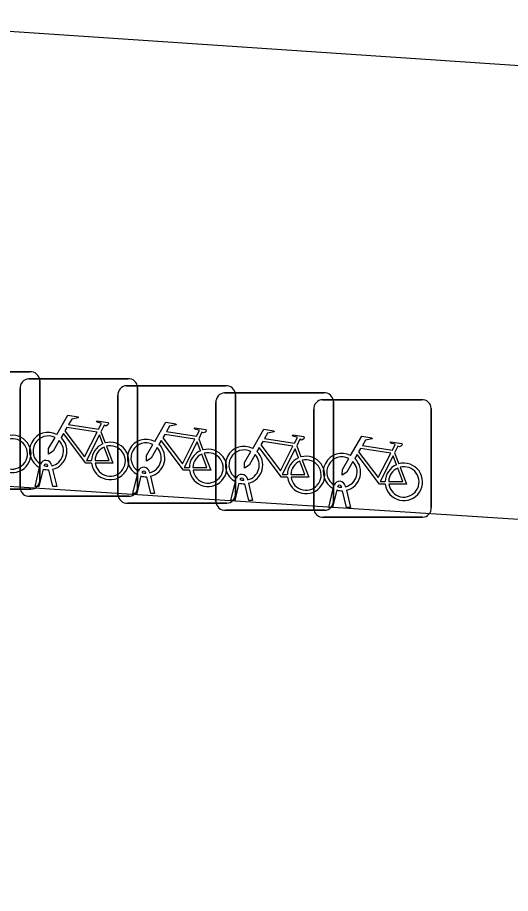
# Model space of a CAD drawing. Extents: x 161848 to 162726, y 385382 to 386521.
# Drawn here: x 162048.54 to 162052.73, y 385625.61 to 385633.06 of the extents above; entities that cross this region are included whole.
import ezdxf

# ---------------------------------------------------------------- set-up
doc = ezdxf.new("R2010")
doc.units = 0
for name, color, linetype in [('IMGEO_Fietsenrek', 7, 'Continuous'), ('IMGEO_Pand', 7, 'Continuous'), ('IMGEO_Rijbaan_lokaal_open', 7, 'Continuous')]:
    doc.layers.add(name, color=color, linetype=linetype)

msp = doc.modelspace()

# ---------------------------------------------------------------- linework, layer by layer
at = {"layer": 'IMGEO_Fietsenrek'}
for p, q in [((162047.7999, 385630.0465), (162048.6408, 385630.0465)), ((162048.6408, 385630.0465), (162047.7999, 385630.0465)), ((162048.6319, 385629.9865), (162049.4728, 385629.9865)), ((162049.4728, 385629.9865), (162048.6319, 385629.9865)), ((162048.7245, 385629.9721), (162048.7245, 385629.1312)), ((162048.7245, 385629.1312), (162048.7245, 385629.9721)), ((162048.5575, 385629.0619), (162048.5575, 385629.9028)), ((162048.5575, 385629.9028), (162048.5575, 385629.0619)), ((162049.4639, 385629.9275), (162050.3048, 385629.9275)), ((162050.3048, 385629.9275), (162049.4639, 385629.9275)), ((162049.5565, 385629.9121), (162049.5565, 385629.0712)), ((162049.5565, 385629.0712), (162049.5565, 385629.9121)), ((162049.3895, 385629.0029), (162049.3895, 385629.8438)), ((162049.3895, 385629.8438), (162049.3895, 385629.0029)), ((162050.2969, 385629.8675), (162051.1378, 385629.8675)), ((162051.1378, 385629.8675), (162050.2969, 385629.8675)), ((162050.3885, 385629.8531), (162050.3885, 385629.0122)), ((162050.3885, 385629.0122), (162050.3885, 385629.8531)), ((162051.1289, 385629.8085), (162051.9698, 385629.8085)), ((162051.9698, 385629.8085), (162051.1289, 385629.8085)), ((162050.2225, 385628.9429), (162050.2225, 385629.7838)), ((162050.2225, 385629.7838), (162050.2225, 385628.9429)), ((162051.2215, 385629.7931), (162051.2215, 385628.9522)), ((162051.2215, 385628.9522), (162051.2215, 385629.7931)), ((162052.0535, 385629.7341), (162052.0535, 385628.8932)), ((162052.0535, 385628.8932), (162052.0535, 385629.7341)), ((162051.0545, 385628.8839), (162051.0545, 385629.7248)), ((162051.0545, 385629.7248), (162051.0545, 385628.8839)), ((162049.2442, 385629.5362), (162049.2805, 385629.441)), ((162050.0762, 385629.4772), (162050.1125, 385629.382)), ((162050.9092, 385629.4172), (162050.9455, 385629.322)), ((162051.7412, 385629.3582), (162051.7775, 385629.263)), ((162048.6845, 385629.0713), (162048.7228, 385629.2313)), ((162048.7532, 385629.2191), (162048.7179, 385629.0713)), ((162048.7949, 385629.2429), (162048.7939, 385629.2472)), ((162048.836, 385629.0713), (162048.8021, 385629.213)), ((162048.8256, 385629.2544), (162048.8274, 385629.2465)), ((162048.8344, 385629.2173), (162048.8694, 385629.0713)), ((162049.5165, 385629.0123), (162049.5548, 385629.1723)), ((162049.5852, 385629.1601), (162049.5499, 385629.0123)), ((162049.6269, 385629.1839), (162049.6259, 385629.1882)), ((162049.668, 385629.0123), (162049.6341, 385629.154)), ((162049.6576, 385629.1954), (162049.6594, 385629.1875)), ((162049.6664, 385629.1583), (162049.7014, 385629.0123)), ((162048.7179, 385629.0713), (162048.6845, 385629.0713)), ((162048.8694, 385629.0713), (162048.836, 385629.0713)), ((162050.3495, 385628.9523), (162050.3878, 385629.1123)), ((162050.4182, 385629.1001), (162050.3829, 385628.9523)), ((162050.4599, 385629.1239), (162050.4589, 385629.1282)), ((162050.501, 385628.9523), (162050.4671, 385629.094)), ((162050.4906, 385629.1354), (162050.4924, 385629.1275)), ((162050.4994, 385629.0983), (162050.5344, 385628.9523)), ((162051.2919, 385629.0649), (162051.2909, 385629.0692)), ((162051.3226, 385629.0764), (162051.3244, 385629.0685)), ((162048.6501, 385629.0475), (162047.8092, 385629.0475)), ((162047.8092, 385629.0475), (162048.6501, 385629.0475)), ((162049.4821, 385628.9875), (162048.6412, 385628.9875)), ((162048.6412, 385628.9875), (162049.4821, 385628.9875)), ((162049.5499, 385629.0123), (162049.5165, 385629.0123)), ((162049.7014, 385629.0123), (162049.668, 385629.0123)), ((162051.1815, 385628.8933), (162051.2198, 385629.0533)), ((162051.2502, 385629.0411), (162051.2149, 385628.8933)), ((162051.333, 385628.8933), (162051.2991, 385629.035)), ((162051.3314, 385629.0393), (162051.3664, 385628.8933)), ((162050.3141, 385628.9285), (162049.4732, 385628.9285)), ((162049.4732, 385628.9285), (162050.3141, 385628.9285)), ((162050.3829, 385628.9523), (162050.3495, 385628.9523)), ((162050.5344, 385628.9523), (162050.501, 385628.9523)), ((162051.1471, 385628.8685), (162050.3062, 385628.8685)), ((162050.3062, 385628.8685), (162051.1471, 385628.8685)), ((162051.2149, 385628.8933), (162051.1815, 385628.8933)), ((162051.3664, 385628.8933), (162051.333, 385628.8933)), ((162051.9791, 385628.8095), (162051.1382, 385628.8095)), ((162051.1382, 385628.8095), (162051.9791, 385628.8095))]:
    msp.add_line(p, q, dxfattribs=at)
for points in [[(162048.8701, 385629.5132), (162048.9648, 385629.6767), (162049.051, 385629.6629), (162049.0527, 385629.6542), (162048.9966, 385629.6433), (162048.9704, 385629.598), (162049.2256, 385629.5572)], [(162049.2256, 385629.5572), (162049.2506, 385629.606), (162049.2455, 385629.61), (162049.2223, 385629.6137), (162049.2096, 385629.6212), (162049.2086, 385629.6243), (162049.2108, 385629.6289), (162049.3056, 385629.6138), (162049.3079, 385629.6035), (162049.2985, 385629.5911), (162049.2861, 385629.5847), (162049.2716, 385629.5909), (162049.2442, 385629.5362)], [(162049.7021, 385629.4542), (162049.7968, 385629.6177), (162049.883, 385629.6039), (162049.8847, 385629.5952), (162049.8286, 385629.5843), (162049.8024, 385629.539), (162050.0576, 385629.4982)], [(162049.1658, 385629.2685), (162049.1161, 385629.2686), (162048.9254, 385629.5203), (162048.9064, 385629.4875)], [(162049.2127, 385629.532), (162048.9559, 385629.573), (162048.9392, 385629.5442), (162049.1062, 385629.3239), (162049.2127, 385629.532)], [(162049.2607, 385629.434), (162049.2314, 385629.5108), (162049.122, 385629.2927), (162049.1647, 385629.2926)], [(162050.0447, 385629.473), (162049.7879, 385629.514), (162049.7712, 385629.4852), (162049.9382, 385629.2649), (162050.0447, 385629.473)], [(162050.0576, 385629.4982), (162050.0826, 385629.547), (162050.0775, 385629.551), (162050.0543, 385629.5547), (162050.0416, 385629.5622), (162050.0406, 385629.5653), (162050.0428, 385629.5699), (162050.1376, 385629.5548), (162050.1399, 385629.5445), (162050.1305, 385629.5321), (162050.1181, 385629.5257), (162050.1036, 385629.5319), (162050.0762, 385629.4772)], [(162050.5351, 385629.3942), (162050.6298, 385629.5577), (162050.716, 385629.5439), (162050.7177, 385629.5352), (162050.6616, 385629.5243), (162050.6354, 385629.479), (162050.8906, 385629.4382)], [(162050.8906, 385629.4382), (162050.9156, 385629.487), (162050.9105, 385629.491), (162050.8873, 385629.4947), (162050.8746, 385629.5022), (162050.8736, 385629.5053), (162050.8758, 385629.5099), (162050.9706, 385629.4948), (162050.9729, 385629.4845), (162050.9635, 385629.4721), (162050.9511, 385629.4657), (162050.9366, 385629.4719), (162050.9092, 385629.4172)], [(162048.8908, 385629.4607), (162048.8392, 385629.3715), (162048.7993, 385629.3455), (162048.8005, 385629.393), (162048.855, 385629.4872)], [(162049.9978, 385629.2095), (162049.9481, 385629.2096), (162049.7574, 385629.4613), (162049.7384, 385629.4285)], [(162050.0927, 385629.375), (162050.0634, 385629.4518), (162049.954, 385629.2337), (162049.9967, 385629.2336)], [(162050.8777, 385629.413), (162050.6209, 385629.454), (162050.6042, 385629.4252), (162050.7712, 385629.2049), (162050.8777, 385629.413)], [(162051.3671, 385629.3352), (162051.4618, 385629.4987), (162051.548, 385629.4849), (162051.5497, 385629.4762), (162051.4936, 385629.4653), (162051.4674, 385629.42), (162051.7226, 385629.3792)], [(162051.7226, 385629.3792), (162051.7476, 385629.428), (162051.7425, 385629.432), (162051.7193, 385629.4357), (162051.7066, 385629.4432), (162051.7056, 385629.4463), (162051.7078, 385629.4509), (162051.8026, 385629.4358), (162051.8049, 385629.4255), (162051.7955, 385629.4131), (162051.7831, 385629.4067), (162051.7686, 385629.4129), (162051.7412, 385629.3582)], [(162049.1947, 385629.2925), (162049.3146, 385629.2923), (162049.2714, 385629.4059)], [(162049.2912, 385629.4128), (162049.3462, 385629.2682), (162049.1961, 385629.2685)], [(162049.7228, 385629.4017), (162049.6712, 385629.3125), (162049.6313, 385629.2865), (162049.6325, 385629.334), (162049.687, 385629.4282)], [(162050.5558, 385629.3417), (162050.5042, 385629.2525), (162050.4643, 385629.2265), (162050.4655, 385629.274), (162050.52, 385629.3682)], [(162050.8308, 385629.1495), (162050.7811, 385629.1496), (162050.5904, 385629.4013), (162050.5714, 385629.3685)], [(162050.9257, 385629.315), (162050.8964, 385629.3918), (162050.787, 385629.1737), (162050.8297, 385629.1736)], [(162051.7097, 385629.354), (162051.4529, 385629.395), (162051.4362, 385629.3662), (162051.6032, 385629.1459), (162051.7097, 385629.354)], [(162050.0267, 385629.2335), (162050.1466, 385629.2333), (162050.1034, 385629.3469)], [(162050.1232, 385629.3538), (162050.1782, 385629.2092), (162050.0281, 385629.2095)], [(162050.8597, 385629.1735), (162050.9796, 385629.1733), (162050.9364, 385629.2869)], [(162050.9562, 385629.2938), (162051.0112, 385629.1492), (162050.8611, 385629.1495)], [(162051.3878, 385629.2827), (162051.3362, 385629.1935), (162051.2963, 385629.1675), (162051.2975, 385629.215), (162051.352, 385629.3092)], [(162051.6628, 385629.0905), (162051.6131, 385629.0906), (162051.4224, 385629.3423), (162051.4034, 385629.3095)], [(162051.7577, 385629.256), (162051.7284, 385629.3328), (162051.619, 385629.1147), (162051.6617, 385629.1146)], [(162051.6917, 385629.1145), (162051.8116, 385629.1143), (162051.7684, 385629.2279)], [(162051.7882, 385629.2348), (162051.8432, 385629.0902), (162051.6931, 385629.0905)]]:
    msp.add_lwpolyline(points, dxfattribs=at)
for centre, radius, start, end in [((162048.6466, 385629.9688), 0.0779, 2.4484, 94.28452), ((162048.6466, 385629.9688), 0.0779, 2.4484, 94.28452), ((162048.6352, 385629.9086), 0.0779, 92.4484, 184.28452), ((162048.6352, 385629.9086), 0.0779, 92.4484, 184.28452), ((162049.4786, 385629.9088), 0.0779, 2.4484, 94.28452), ((162049.4786, 385629.9088), 0.0779, 2.4484, 94.28452), ((162049.4672, 385629.8496), 0.0779, 92.4484, 184.28452), ((162049.4672, 385629.8496), 0.0779, 92.4484, 184.28452), ((162050.3106, 385629.8498), 0.0779, 2.4484, 94.28452), ((162050.3106, 385629.8498), 0.0779, 2.4484, 94.28452), ((162050.3002, 385629.7896), 0.0779, 92.4484, 184.28452), ((162050.3002, 385629.7896), 0.0779, 92.4484, 184.28452), ((162051.1322, 385629.7306), 0.0779, 92.4484, 184.28452), ((162051.1322, 385629.7306), 0.0779, 92.4484, 184.28452), ((162051.1436, 385629.7898), 0.0779, 2.4484, 94.28452), ((162051.1436, 385629.7898), 0.0779, 2.4484, 94.28452), ((162051.9756, 385629.7308), 0.0779, 2.4484, 94.28452), ((162051.9756, 385629.7308), 0.0779, 2.4484, 94.28452), ((162048.7971, 385629.3719), 0.159, 62.67661, 242.13685), ((162048.4917, 385629.3479), 0.159, 187.0065, 105.77075), ((162048.4917, 385629.3479), 0.129, 188.67146, 104.58832), ((162048.7971, 385629.3719), 0.129, 63.31916, 238.90302), ((162048.7971, 385629.3719), 0.129, 283.60429, 43.43025), ((162048.7971, 385629.3719), 0.159, 283.5766, 46.60424), ((162049.3237, 385629.2879), 0.159, 113.3408, 178.32165), ((162049.3237, 385629.2879), 0.159, 187.0065, 105.77075), ((162049.6291, 385629.3129), 0.159, 62.67661, 242.13685), ((162049.6291, 385629.3129), 0.129, 63.31916, 238.90302), ((162049.3237, 385629.2879), 0.129, 113.92302, 177.95563), ((162049.3237, 385629.2879), 0.129, 188.67146, 104.58832), ((162049.6291, 385629.3129), 0.129, 283.60429, 43.43025), ((162049.6291, 385629.3129), 0.159, 283.5766, 46.60424), ((162050.1557, 385629.2289), 0.159, 113.3408, 178.32165), ((162050.1557, 385629.2289), 0.159, 187.0065, 105.77075), ((162050.4621, 385629.2529), 0.159, 62.67661, 242.13685), ((162050.4621, 385629.2529), 0.129, 63.31916, 238.90302), ((162050.4621, 385629.2529), 0.159, 283.5766, 46.60424), ((162048.7769, 385629.2433), 0.0499, 12.8025, 158.69338), ((162050.1557, 385629.2289), 0.129, 113.92302, 177.95563), ((162050.1557, 385629.2289), 0.129, 188.67146, 104.58832), ((162050.4621, 385629.2529), 0.129, 283.60429, 43.43025), ((162050.9887, 385629.1689), 0.159, 113.3408, 178.32165), ((162050.9887, 385629.1689), 0.159, 187.0065, 105.77075), ((162050.9887, 385629.1689), 0.129, 113.92302, 177.95563), ((162050.9887, 385629.1689), 0.129, 188.67146, 104.58832), ((162051.2941, 385629.1939), 0.159, 62.67661, 242.13685), ((162051.2941, 385629.1939), 0.129, 63.31916, 238.90302), ((162051.2941, 385629.1939), 0.159, 283.5766, 46.60424), ((162048.7971, 385629.3719), 0.159, 253.99666, 271.78671), ((162048.7769, 385629.2433), 0.0174, 12.8025, 163.45023), ((162048.7971, 385629.3719), 0.129, 253.41502, 269.02044), ((162049.6089, 385629.1843), 0.0499, 12.8025, 158.69338), ((162051.2941, 385629.1939), 0.129, 283.60429, 43.43025), ((162051.8207, 385629.1099), 0.159, 113.3408, 178.32165), ((162051.8207, 385629.1099), 0.159, 187.0065, 105.77075), ((162051.8207, 385629.1099), 0.129, 113.92302, 177.95563), ((162051.8207, 385629.1099), 0.129, 188.67146, 104.58832), ((162049.6291, 385629.3129), 0.159, 253.99666, 271.78671), ((162049.6089, 385629.1843), 0.0174, 12.8025, 163.45023), ((162049.6291, 385629.3129), 0.129, 253.41502, 269.02044), ((162050.4419, 385629.1243), 0.0499, 12.8025, 158.69338), ((162050.4419, 385629.1243), 0.0174, 12.8025, 163.45023), ((162048.6354, 385629.0652), 0.0779, 182.4484, 274.28452), ((162048.6354, 385629.0652), 0.0779, 182.4484, 274.28452), ((162048.6468, 385629.1254), 0.0779, 272.4484, 4.28452), ((162048.6468, 385629.1254), 0.0779, 272.4484, 4.28452), ((162049.4788, 385629.0654), 0.0779, 272.4484, 4.28452), ((162049.4788, 385629.0654), 0.0779, 272.4484, 4.28452), ((162050.4621, 385629.2529), 0.159, 253.99666, 271.78671), ((162050.4621, 385629.2529), 0.129, 253.41502, 269.02044), ((162051.2739, 385629.0653), 0.0499, 12.8025, 158.69338), ((162051.2739, 385629.0653), 0.0174, 12.8025, 163.45023), ((162051.2941, 385629.1939), 0.129, 253.41502, 269.02044), ((162049.4674, 385629.0062), 0.0779, 182.4484, 274.28452), ((162049.4674, 385629.0062), 0.0779, 182.4484, 274.28452), ((162050.3108, 385629.0064), 0.0779, 272.4484, 4.28452), ((162050.3108, 385629.0064), 0.0779, 272.4484, 4.28452), ((162051.2941, 385629.1939), 0.159, 253.99666, 271.78671), ((162050.3004, 385628.9462), 0.0779, 182.4484, 274.28452), ((162050.3004, 385628.9462), 0.0779, 182.4484, 274.28452), ((162051.1438, 385628.9464), 0.0779, 272.4484, 4.28452), ((162051.1438, 385628.9464), 0.0779, 272.4484, 4.28452), ((162051.1324, 385628.8872), 0.0779, 182.4484, 274.28452), ((162051.1324, 385628.8872), 0.0779, 182.4484, 274.28452), ((162051.9758, 385628.8874), 0.0779, 272.4484, 4.28452), ((162051.9758, 385628.8874), 0.0779, 272.4484, 4.28452)]:
    msp.add_arc(centre, radius, start, end, dxfattribs=at)
at = {"layer": 'IMGEO_Pand'}
msp.add_lwpolyline([(162029.285, 385635.956), (162044.659, 385634.952), (162044.546, 385633.206), (162101.964, 385629.344), (162102.206, 385629.327), (162102.206, 385629.243)], dxfattribs=at)
at = {"layer": 'IMGEO_Rijbaan_lokaal_open'}
msp.add_lwpolyline([(162028.926, 385630.337), (162101.971, 385625.611)], dxfattribs=at)

doc.saveas('drawing.dxf')
